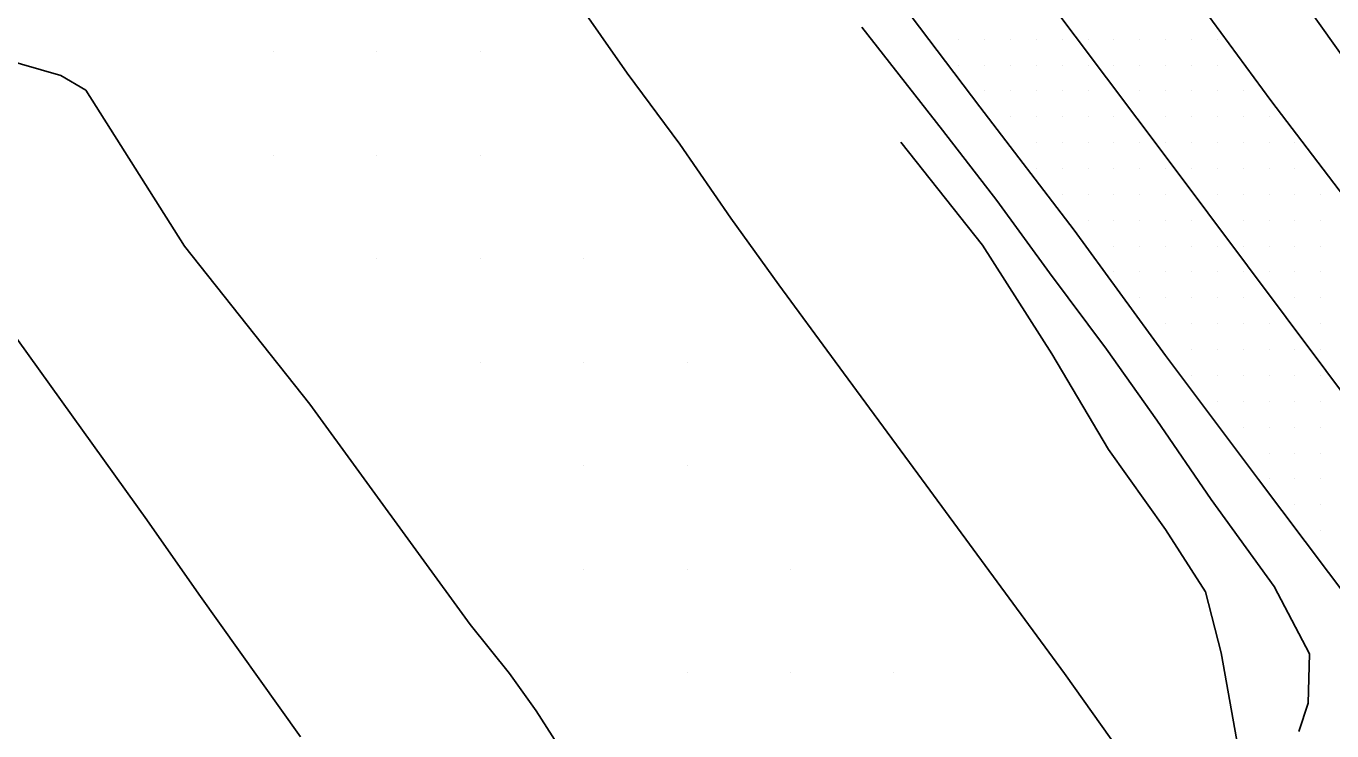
# Model space of a CAD drawing. Extents: x 1762120 to 1766775, y 709485 to 712965.
# Drawn here: x 1763821 to 1763947.3, y 711549.4 to 711617.5 of the extents above; entities that cross this region are included whole.
import ezdxf

# ---------------------------------------------------------------- set-up
doc = ezdxf.new("R2010")
doc.units = 0
for name, color, linetype in [('Exist DTM QL2 LIDAR Elevation Point', 7, 'Continuous'), ('Exist DTM Scan Elevation Point', 7, 'Continuous'), ('Exist Roads EOP', 7, 'Continuous'), ('Exist Roads EOT', 7, 'Continuous'), ('PH Exist DTM Breakline', 7, 'Continuous')]:
    doc.layers.add(name, color=color, linetype=linetype)

msp = doc.modelspace()

# ---------------------------------------------------------------- linework, layer by layer
at = {"layer": 'Exist DTM QL2 LIDAR Elevation Point'}
for p, q in [((1763844.96, 711615.04), (1763844.96, 711615.04)), ((1763854.96, 711615.04), (1763854.96, 711615.04)), ((1763864.97, 711615.04), (1763864.97, 711615.04)), ((1763844.96, 711605.04), (1763844.96, 711605.04)), ((1763854.96, 711605.04), (1763854.96, 711605.04)), ((1763864.97, 711605.04), (1763864.97, 711605.04)), ((1763854.96, 711595.04), (1763854.96, 711595.04)), ((1763864.97, 711595.04), (1763864.97, 711595.04)), ((1763874.97, 711595.04), (1763874.97, 711595.04)), ((1763864.97, 711585.04), (1763864.97, 711585.04)), ((1763874.97, 711585.04), (1763874.97, 711585.04)), ((1763884.97, 711585.04), (1763884.97, 711585.04)), ((1763874.97, 711575.04), (1763874.97, 711575.04)), ((1763884.97, 711575.04), (1763884.97, 711575.04)), ((1763874.97, 711565.03), (1763874.97, 711565.03)), ((1763884.97, 711565.03), (1763884.97, 711565.03)), ((1763894.97, 711565.03), (1763894.97, 711565.03)), ((1763884.97, 711555.03), (1763884.97, 711555.03)), ((1763894.97, 711555.03), (1763894.97, 711555.03)), ((1763904.97, 711555.03), (1763904.97, 711555.03))]:
    msp.add_line(p, q, dxfattribs=at)
at = {"layer": 'Exist DTM Scan Elevation Point'}
for p, q in [((1763911.25, 711616.25), (1763911.25, 711616.25)), ((1763913.75, 711616.25), (1763913.75, 711616.25)), ((1763916.25, 711616.25), (1763916.25, 711616.25)), ((1763918.75, 711616.25), (1763918.75, 711616.25)), ((1763921.25, 711616.25), (1763921.25, 711616.25)), ((1763923.75, 711616.25), (1763923.75, 711616.25)), ((1763926.25, 711616.25), (1763926.25, 711616.25)), ((1763928.75, 711616.25), (1763928.75, 711616.25)), ((1763931.25, 711616.25), (1763931.25, 711616.25)), ((1763933.75, 711616.25), (1763933.75, 711616.25)), ((1763936.25, 711616.25), (1763936.25, 711616.25)), ((1763911.25, 711613.75), (1763911.25, 711613.75)), ((1763913.75, 711613.75), (1763913.75, 711613.75)), ((1763916.25, 711613.75), (1763916.25, 711613.75)), ((1763918.75, 711613.75), (1763918.75, 711613.75)), ((1763921.25, 711613.75), (1763921.25, 711613.75)), ((1763923.75, 711613.75), (1763923.75, 711613.75)), ((1763926.25, 711613.75), (1763926.25, 711613.75)), ((1763928.75, 711613.75), (1763928.75, 711613.75)), ((1763931.25, 711613.75), (1763931.25, 711613.75)), ((1763933.75, 711613.75), (1763933.75, 711613.75)), ((1763936.25, 711613.75), (1763936.25, 711613.75)), ((1763913.75, 711611.25), (1763913.75, 711611.25)), ((1763916.25, 711611.25), (1763916.25, 711611.25)), ((1763918.75, 711611.25), (1763918.75, 711611.25)), ((1763921.25, 711611.25), (1763921.25, 711611.25)), ((1763923.75, 711611.25), (1763923.75, 711611.25)), ((1763928.75, 711611.25), (1763928.75, 711611.25)), ((1763931.25, 711611.25), (1763931.25, 711611.25)), ((1763933.75, 711611.25), (1763933.75, 711611.25)), ((1763936.25, 711611.25), (1763936.25, 711611.25)), ((1763938.75, 711611.25), (1763938.75, 711611.25)), ((1763916.25, 711608.75), (1763916.25, 711608.75)), ((1763918.75, 711608.75), (1763918.75, 711608.75)), ((1763921.25, 711608.75), (1763921.25, 711608.75)), ((1763923.75, 711608.75), (1763923.75, 711608.75)), ((1763926.25, 711608.75), (1763926.25, 711608.75)), ((1763931.25, 711608.75), (1763931.25, 711608.75)), ((1763933.75, 711608.75), (1763933.75, 711608.75)), ((1763936.25, 711608.75), (1763936.25, 711608.75)), ((1763938.75, 711608.75), (1763938.75, 711608.75)), ((1763941.25, 711608.75), (1763941.25, 711608.75)), ((1763918.75, 711606.25), (1763918.75, 711606.25)), ((1763921.25, 711606.25), (1763921.25, 711606.25)), ((1763923.75, 711606.25), (1763923.75, 711606.25)), ((1763926.25, 711606.25), (1763926.25, 711606.25)), ((1763928.75, 711606.25), (1763928.75, 711606.25)), ((1763931.25, 711606.25), (1763931.25, 711606.25)), ((1763933.75, 711606.25), (1763933.75, 711606.25)), ((1763936.25, 711606.25), (1763936.25, 711606.25)), ((1763938.75, 711606.25), (1763938.75, 711606.25)), ((1763941.25, 711606.25), (1763941.25, 711606.25)), ((1763943.75, 711606.25), (1763943.75, 711606.25)), ((1763918.75, 711603.75), (1763918.75, 711603.75)), ((1763921.25, 711603.75), (1763921.25, 711603.75)), ((1763923.75, 711603.75), (1763923.75, 711603.75)), ((1763926.25, 711603.75), (1763926.25, 711603.75)), ((1763928.75, 711603.75), (1763928.75, 711603.75)), ((1763931.25, 711603.75), (1763931.25, 711603.75)), ((1763933.75, 711603.75), (1763933.75, 711603.75)), ((1763936.25, 711603.75), (1763936.25, 711603.75)), ((1763938.75, 711603.75), (1763938.75, 711603.75)), ((1763941.25, 711603.75), (1763941.25, 711603.75)), ((1763943.75, 711603.75), (1763943.75, 711603.75)), ((1763921.25, 711601.25), (1763921.25, 711601.25)), ((1763923.75, 711601.25), (1763923.75, 711601.25)), ((1763926.25, 711601.25), (1763926.25, 711601.25)), ((1763928.75, 711601.25), (1763928.75, 711601.25)), ((1763931.25, 711601.25), (1763931.25, 711601.25)), ((1763936.25, 711601.25), (1763936.25, 711601.25)), ((1763938.75, 711601.25), (1763938.75, 711601.25)), ((1763941.25, 711601.25), (1763941.25, 711601.25)), ((1763943.75, 711601.25), (1763943.75, 711601.25)), ((1763946.25, 711601.25), (1763946.25, 711601.25)), ((1763923.75, 711598.75), (1763923.75, 711598.75)), ((1763926.25, 711598.75), (1763926.25, 711598.75)), ((1763928.75, 711598.75), (1763928.75, 711598.75)), ((1763931.25, 711598.75), (1763931.25, 711598.75)), ((1763933.75, 711598.75), (1763933.75, 711598.75)), ((1763938.75, 711598.75), (1763938.75, 711598.75)), ((1763941.25, 711598.75), (1763941.25, 711598.75)), ((1763943.75, 711598.75), (1763943.75, 711598.75)), ((1763946.25, 711598.75), (1763946.25, 711598.75)), ((1763926.25, 711596.25), (1763926.25, 711596.25)), ((1763928.75, 711596.25), (1763928.75, 711596.25)), ((1763931.25, 711596.25), (1763931.25, 711596.25)), ((1763933.75, 711596.25), (1763933.75, 711596.25)), ((1763936.25, 711596.25), (1763936.25, 711596.25)), ((1763938.75, 711596.25), (1763938.75, 711596.25)), ((1763941.25, 711596.25), (1763941.25, 711596.25)), ((1763943.75, 711596.25), (1763943.75, 711596.25)), ((1763946.25, 711596.25), (1763946.25, 711596.25)), ((1763926.25, 711593.75), (1763926.25, 711593.75)), ((1763928.75, 711593.75), (1763928.75, 711593.75)), ((1763931.25, 711593.75), (1763931.25, 711593.75)), ((1763933.75, 711593.75), (1763933.75, 711593.75)), ((1763936.25, 711593.75), (1763936.25, 711593.75)), ((1763938.75, 711593.75), (1763938.75, 711593.75)), ((1763941.25, 711593.75), (1763941.25, 711593.75)), ((1763943.75, 711593.75), (1763943.75, 711593.75)), ((1763946.25, 711593.75), (1763946.25, 711593.75)), ((1763928.75, 711591.25), (1763928.75, 711591.25)), ((1763931.25, 711591.25), (1763931.25, 711591.25)), ((1763933.75, 711591.25), (1763933.75, 711591.25)), ((1763936.25, 711591.25), (1763936.25, 711591.25)), ((1763938.75, 711591.25), (1763938.75, 711591.25)), ((1763943.75, 711591.25), (1763943.75, 711591.25)), ((1763946.25, 711591.25), (1763946.25, 711591.25)), ((1763931.25, 711588.75), (1763931.25, 711588.75)), ((1763933.75, 711588.75), (1763933.75, 711588.75)), ((1763936.25, 711588.75), (1763936.25, 711588.75)), ((1763938.75, 711588.75), (1763938.75, 711588.75)), ((1763941.25, 711588.75), (1763941.25, 711588.75)), ((1763946.25, 711588.75), (1763946.25, 711588.75)), ((1763933.75, 711586.25), (1763933.75, 711586.25)), ((1763936.25, 711586.25), (1763936.25, 711586.25)), ((1763938.75, 711586.25), (1763938.75, 711586.25)), ((1763941.25, 711586.25), (1763941.25, 711586.25)), ((1763943.75, 711586.25), (1763943.75, 711586.25)), ((1763946.25, 711586.25), (1763946.25, 711586.25)), ((1763933.75, 711583.75), (1763933.75, 711583.75)), ((1763936.25, 711583.75), (1763936.25, 711583.75)), ((1763938.75, 711583.75), (1763938.75, 711583.75)), ((1763941.25, 711583.75), (1763941.25, 711583.75)), ((1763943.75, 711583.75), (1763943.75, 711583.75)), ((1763946.25, 711583.75), (1763946.25, 711583.75)), ((1763936.25, 711581.25), (1763936.25, 711581.25)), ((1763938.75, 711581.25), (1763938.75, 711581.25)), ((1763941.25, 711581.25), (1763941.25, 711581.25)), ((1763943.75, 711581.25), (1763943.75, 711581.25)), ((1763946.25, 711581.25), (1763946.25, 711581.25)), ((1763938.75, 711578.75), (1763938.75, 711578.75)), ((1763941.25, 711578.75), (1763941.25, 711578.75)), ((1763943.75, 711578.75), (1763943.75, 711578.75)), ((1763946.25, 711578.75), (1763946.25, 711578.75)), ((1763941.25, 711576.25), (1763941.25, 711576.25)), ((1763943.75, 711576.25), (1763943.75, 711576.25)), ((1763946.25, 711576.25), (1763946.25, 711576.25)), ((1763941.25, 711573.75), (1763941.25, 711573.75)), ((1763943.75, 711573.75), (1763943.75, 711573.75)), ((1763946.25, 711573.75), (1763946.25, 711573.75)), ((1763943.75, 711571.25), (1763943.75, 711571.25)), ((1763946.25, 711571.25), (1763946.25, 711571.25)), ((1763946.25, 711568.75), (1763946.25, 711568.75))]:
    msp.add_line(p, q, dxfattribs=at)
at = {"layer": 'Exist Roads EOP'}
for points in [[(1763990.31, 711636.25), (1763992.75, 711621.67), (1763995.12, 711606.85), (1763997.47, 711592.04), (1763999.04, 711582.6), (1763999.59, 711575.87), (1763999.14, 711572.75), (1763997.41, 711568.37), (1763994.58, 711563.28), (1763991.47, 711561.18), (1763987.46, 711559.51), (1763983.23, 711559.86), (1763977.89, 711562.67), (1763968.52, 711574.39), (1763959.51, 711586.39), (1763950.51, 711598.39), (1763941.41, 711610.31), (1763932.56, 711622.39), (1763928.21, 711628.59)], [(1763902.51, 711623.96), (1763913.27, 711609.7), (1763922.39, 711597.8), (1763931.23, 711585.68), (1763940.24, 711573.7), (1763949.27, 711561.71), (1763958.29, 711549.73), (1763967.18, 711537.64), (1763976.23, 711525.69), (1763985.24, 711513.7), (1763994.09, 711501.56), (1764001.78, 711490.54), (1764004.27, 711485.02), (1764013.18, 711472.95), (1764022.22, 711460.92), (1764026.23, 711454.39), (1764024.84, 711445.75), (1764023.66, 711438.71), (1764016.95, 711432.11)]]:
    msp.add_lwpolyline(points, dxfattribs=at)
at = {"layer": 'Exist Roads EOT'}
msp.add_lwpolyline([(1763916.54, 711624.51), (1763931.48, 711604.6), (1763950.59, 711579.1), (1763975.69, 711545.47)], dxfattribs=at)
at = {"layer": 'PH Exist DTM Breakline'}
msp.add_line((1763837.75, 711562.6), (1763847.58, 711548.81), dxfattribs=at)
for points in [[(1763948.65, 711614.2), (1763942.84, 711622.36), (1763936.65, 711632.2)], [(1763871.76, 711623.59), (1763879.18, 711612.98), (1763884.25, 711606.12), (1763889.19, 711598.95), (1763893.82, 711592.51), (1763899.27, 711585.09)], [(1763901.85, 711617.4), (1763909.65, 711607.46), (1763914.91, 711600.66), (1763920, 711593.67), (1763925.52, 711586.3), (1763930.41, 711579.43), (1763935.66, 711571.76), (1763941.74, 711563.34), (1763945.17, 711556.83), (1763945.02, 711552.09), (1763944.12, 711549.33)], [(1763815.06, 711615.43), (1763824.39, 711612.73), (1763826.82, 711611.32), (1763836.35, 711596.24), (1763848.46, 711580.97), (1763863.99, 711559.68), (1763867.8, 711554.95), (1763870.37, 711551.35)], [(1763905.65, 711606.3), (1763913.54, 711596.34), (1763920.24, 711585.84), (1763925.71, 711576.58), (1763931.24, 711568.87), (1763935.09, 711562.84), (1763936.61, 711556.95), (1763938.13, 711548.47), (1763936.52, 711537.6), (1763929.97, 711528.77)], [(1763781.54, 711581.19), (1763794.34, 711590.8), (1763804.81, 711599.01), (1763808.13, 711600.69), (1763810.06, 711600.34), (1763811.48, 711599.33), (1763820.27, 711587.12), (1763832.72, 711569.79), (1763837.75, 711562.6)], [(1763899.27, 711585.09), (1763907.27, 711574.23), (1763921.45, 711554.93), (1763931.36, 711541.02), (1763929.79, 711539), (1763909.11, 711524.11), (1763898.37, 711516.44), (1763895.79, 711515.84), (1763893.23, 711516.26), (1763891.91, 711516.27), (1763889.91, 711515.23), (1763882.13, 711510.13), (1763877.66, 711507.46), (1763877.13, 711507.84), (1763868.24, 711519.99), (1763863.62, 711526.74), (1763861.38, 711529.93)], [(1763892.34, 711519.81), (1763878.47, 711539.41), (1763874.25, 711545.24), (1763870.37, 711551.35)]]:
    msp.add_lwpolyline(points, dxfattribs=at)

doc.saveas('drawing.dxf')
